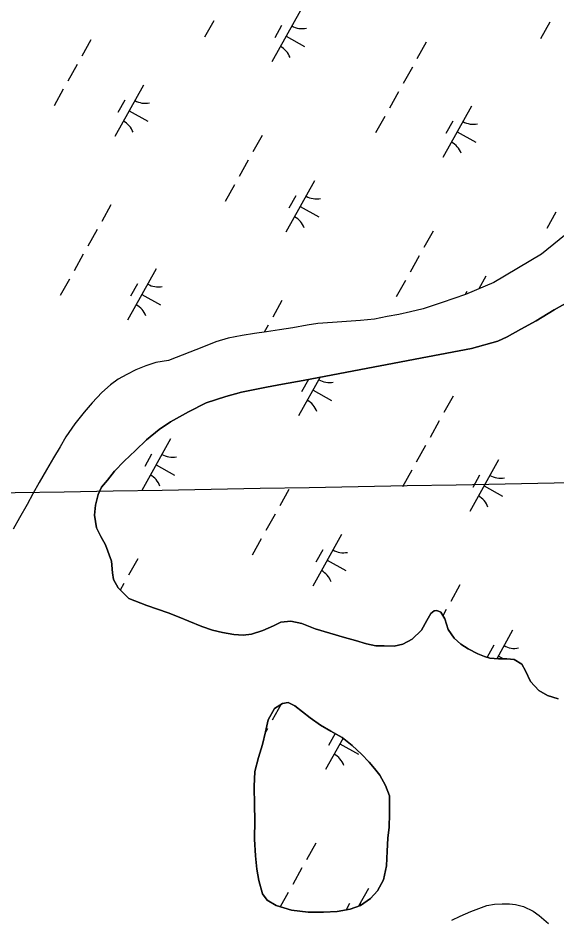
# Model space of a CAD drawing. Extents: x 3923531 to 3943530, y 207391 to 229799.
# Drawn here: x 3934973 to 3935430, y 211567 to 212331 of the extents above; entities that cross this region are included whole.
import ezdxf

# ---------------------------------------------------------------- set-up
doc = ezdxf.new("R2010")
doc.units = 0
for name, color, linetype in [('V-GRID-MAJR', 7, 'Continuous'), ('V-TOPO-SHOR', 7, 'Continuous'), ('V-WETL-SWMP', 7, 'Continuous')]:
    doc.layers.add(name, color=color, linetype=linetype)

msp = doc.modelspace()

# ---------------------------------------------------------------- linework, layer by layer
at = {"layer": 'V-GRID-MAJR'}
msp.add_spline([(3927752.53, 211800.17), (3930436.78, 211847.72), (3935760.83, 211942.59), (3936382.68, 211953.73)], degree=3, dxfattribs=at)
at = {"layer": 'V-TOPO-SHOR'}
for points in [[(3935451.78, 212158.81), (3935417.27, 212130.81), (3935376.84, 212106.8), (3935352.56, 212096.59), (3935332.84, 212089.68), (3935316.63, 212084.47), (3935305.98, 212081.82), (3935296.2, 212079.6), (3935286.14, 212077.82), (3935275.49, 212075.61), (3935263.54, 212074.43), (3935239.8, 212072.8), (3935227.27, 212072.06), (3935218.23, 212070.56), (3935206.27, 212068.22), (3935194.76, 212066.45), (3935183.68, 212064.83), (3935173.47, 212063.34), (3935163.27, 212061.85), (3935151.16, 212059.37), (3935140.79, 212056.28), (3935130.27, 212052.17), (3935100.74, 212040.56), (3935089.95, 212038.79), (3935081.34, 212036.12), (3935073, 212032.72), (3935065.39, 212028.73), (3935057.92, 212024.73), (3935051.32, 212019.86), (3935043.97, 212013.39), (3935035.73, 212004.75), (3935028.95, 211996.67), (3935021.12, 211986.71), (3935013.58, 211975.74), (3935008.54, 211967.35), (3935002.9, 211958.1), (3934997.11, 211947.83), (3934990.88, 211936.98), (3934985.54, 211927.44), (3934980.78, 211918.32), (3934974.25, 211907.04), (3934968.91, 211897.35)], [(3935442.08, 212091.58), (3935428.01, 212083.66), (3935412.63, 212074.25), (3935399.64, 212067.08), (3935387.95, 212060.65), (3935380.27, 212056.86), (3935357.82, 212050.76), (3935320.52, 212043.64), (3935240.2, 212028.38), (3935214.86, 212023.71), (3935197.4, 212020.46), (3935183.81, 212017.92), (3935162.57, 212013.74), (3935149.19, 212010.13), (3935132.67, 212004.71), (3935117.63, 211997.13), (3935102.37, 211988.58), (3935092.72, 211982.13), (3935082.08, 211973.21), (3935072.51, 211964.17), (3935062.94, 211955.02), (3935054.68, 211946.61), (3935048.78, 211939.15), (3935043.87, 211932.96), (3935040.79, 211926.97), (3935038.76, 211917.74), (3935037.7, 211909.25), (3935039.41, 211898.47), (3935043.2, 211891.33), (3935047.1, 211884.08), (3935052.22, 211870.36), (3935053.19, 211860.56), (3935053.88, 211854.74), (3935057.78, 211847.7), (3935066.94, 211838.57), (3935082.25, 211832.59), (3935100.26, 211826.58), (3935109.58, 211822.82), (3935117.83, 211819.39), (3935128.97, 211814.86), (3935138.08, 211811.85), (3935146.56, 211809.93), (3935156.01, 211808.11), (3935163.96, 211807.48), (3935171.18, 211808.37), (3935180.57, 211811.39), (3935189.66, 211815.59), (3935195.82, 211818.54), (3935204.33, 211819.41), (3935213.77, 211817.37), (3935225.02, 211812.94), (3935237.68, 211809.25), (3935250.12, 211805.67), (3935259.34, 211802.88), (3935268.67, 211800.09), (3935276.62, 211798.6), (3935283.61, 211798.42), (3935292.21, 211798.32), (3935299.44, 211799.86), (3935307.55, 211804.18), (3935315.28, 211811.73), (3935319.99, 211819.86), (3935323.4, 211826.06), (3935326.11, 211828.29), (3935328.37, 211828.48), (3935331.69, 211827.15), (3935335.07, 211821.31), (3935337.88, 211812.45), (3935343.18, 211804.97), (3935348.71, 211799.85), (3935354.91, 211795.91), (3935363.04, 211791.73), (3935368.72, 211789.41), (3935373.33, 211788.07), (3935380.75, 211787.45), (3935387.85, 211787.48), (3935393.87, 211786.98), (3935400.6, 211783.04), (3935403.66, 211777.3), (3935407.86, 211768.11), (3935414.88, 211760.61), (3935422.15, 211756.23), (3935431.26, 211753.44)], [(3935288.15, 211671.11), (3935284.8, 211679.97), (3935280.06, 211688.63), (3935275.49, 211694.49), (3935270.93, 211699.71), (3935264.33, 211706.45), (3935256.56, 211713.96), (3935248.02, 211720.72), (3935238.29, 211726.21), (3935229.53, 211731.26), (3935220.77, 211737.38), (3935214.27, 211742.5), (3935207.76, 211747.52), (3935202.09, 211750.38), (3935197.24, 211749.69), (3935190.63, 211745.24), (3935185.14, 211735.83), (3935182.88, 211725.53), (3935180.29, 211714.69), (3935177.04, 211703.65), (3935174.01, 211691.74), (3935173.33, 211679.15), (3935173.59, 211663.34), (3935173.77, 211650.53), (3935173.7, 211634.61), (3935174.51, 211620.4), (3935175.57, 211609.09), (3935177.29, 211599.5), (3935180.29, 211588.16), (3935184.32, 211582.64), (3935192.12, 211578.14), (3935204.88, 211574.23), (3935219.07, 211572.68), (3935232.19, 211572.64), (3935243.71, 211573.05), (3935254.71, 211575.08), (3935263.56, 211578.32), (3935272.02, 211584.25), (3935278.12, 211590.64), (3935283.17, 211600.05), (3935285.67, 211611.86), (3935286.34, 211624.22), (3935286.89, 211635.3), (3935287.96, 211644.65), (3935288.3, 211656.05), (3935288.15, 211671.11)], [(3935341.21, 211565.84), (3935348.24, 211569.21), (3935357.11, 211572.98), (3935370.83, 211578.11), (3935377.41, 211579.33), (3935383.86, 211579.58), (3935390, 211579.51), (3935395.04, 211578.92), (3935402.02, 211577.23), (3935410.16, 211573.48), (3935415.28, 211569.76), (3935423.06, 211563.01)]]:
    msp.add_lwpolyline(points, dxfattribs=at)
at = {"layer": 'V-WETL-SWMP'}
for p, q in [((3935212.65, 212337.53), (3935188.26, 212293.88)), ((3935138.98, 212328.77), (3935131.18, 212314.8)), ((3935196.64, 212324.71), (3935190.79, 212314.23)), ((3935424.18, 212327.52), (3935416.37, 212313.55)), ((3935200.45, 212315.71), (3935216.17, 212306.93)), ((3935034.77, 212312.58), (3935026.96, 212298.62)), ((3935319.31, 212310.5), (3935311.51, 212296.53)), ((3935023.06, 212291.63), (3935015.26, 212277.66)), ((3935307.61, 212289.55), (3935299.8, 212275.58)), ((3935011.36, 212270.68), (3935003.55, 212256.71)), ((3935079.45, 212274.22), (3935055.06, 212230.57)), ((3935295.9, 212268.6), (3935288.1, 212254.63)), ((3935063.44, 212261.39), (3935057.59, 212250.92)), ((3935357.86, 212256.41), (3935333.47, 212212.76)), ((3935067.25, 212252.39), (3935082.97, 212243.61)), ((3935284.2, 212247.64), (3935276.39, 212233.68)), ((3935341.86, 212243.58), (3935336.01, 212233.11)), ((3935179.98, 212231.46), (3935172.18, 212217.49)), ((3935345.67, 212234.58), (3935361.38, 212225.8)), ((3935168.28, 212210.51), (3935160.47, 212196.54)), ((3935224.66, 212193.09), (3935200.27, 212149.44)), ((3935156.57, 212189.56), (3935148.77, 212175.59)), ((3935208.66, 212180.27), (3935202.81, 212169.79)), ((3935051.7, 212172.54), (3935043.9, 212158.57)), ((3935212.47, 212171.27), (3935228.18, 212162.49)), ((3935429.41, 212166.52), (3935421.61, 212152.55)), ((3935040, 212151.59), (3935032.2, 212137.62)), ((3935325.2, 212150.34), (3935317.39, 212136.37)), ((3935028.29, 212130.64), (3935020.49, 212116.67)), ((3935313.49, 212129.38), (3935305.69, 212115.42)), ((3935090.25, 212118.45), (3935065.87, 212074.8)), ((3935016.59, 212109.68), (3935008.79, 212095.72)), ((3935301.79, 212108.43), (3935293.98, 212094.46)), ((3935369.87, 212111.97), (3935363.96, 212101.39)), ((3935074.25, 212105.62), (3935068.4, 212095.15)), ((3935078.06, 212096.62), (3935093.78, 212087.84)), ((3935353.87, 212099.15), (3935352.42, 212096.54)), ((3935196.92, 212091.42), (3935189.11, 212077.45)), ((3935428.01, 212083.66), (3935442.08, 212091.58)), ((3935412.63, 212074.25), (3935428.01, 212083.66)), ((3935185.21, 212070.46), (3935181.92, 212064.57)), ((3935399.64, 212067.08), (3935412.63, 212074.25)), ((3935387.95, 212060.65), (3935399.64, 212067.08)), ((3935357.82, 212050.76), (3935380.27, 212056.86)), ((3935380.27, 212056.86), (3935387.95, 212060.65)), ((3935320.52, 212043.64), (3935357.82, 212050.76)), ((3935240.2, 212028.38), (3935320.52, 212043.64)), ((3935197.4, 212020.46), (3935214.86, 212023.71)), ((3935229.36, 212026.38), (3935211.08, 211993.67)), ((3935219.47, 212024.5), (3935213.61, 212014.02)), ((3935214.86, 212023.71), (3935240.2, 212028.38)), ((3935162.57, 212013.74), (3935183.81, 212017.92)), ((3935183.81, 212017.92), (3935197.4, 212020.46)), ((3935223.28, 212015.5), (3935238.99, 212006.72)), ((3935132.67, 212004.71), (3935149.19, 212010.13)), ((3935149.19, 212010.13), (3935162.57, 212013.74)), ((3935342.13, 212010.29), (3935334.33, 211996.32)), ((3935117.63, 211997.13), (3935132.67, 212004.71)), ((3935102.37, 211988.59), (3935117.63, 211997.13)), ((3935092.72, 211982.13), (3935102.37, 211988.59)), ((3935330.43, 211989.34), (3935322.62, 211975.37)), ((3935082.08, 211973.21), (3935092.72, 211982.13)), ((3935072.51, 211964.17), (3935082.08, 211973.21)), ((3935102.27, 211974.01), (3935077.88, 211930.36)), ((3935062.94, 211955.02), (3935072.51, 211964.17)), ((3935318.72, 211968.39), (3935310.92, 211954.42)), ((3935054.68, 211946.61), (3935062.94, 211955.02)), ((3935086.27, 211961.19), (3935080.41, 211950.71)), ((3935380.68, 211956.2), (3935356.3, 211912.55)), ((3935090.07, 211952.18), (3935105.79, 211943.41)), ((3935307.02, 211947.43), (3935299.21, 211933.47)), ((3935043.87, 211932.96), (3935048.78, 211939.15)), ((3935048.78, 211939.15), (3935054.68, 211946.61)), ((3935364.68, 211943.37), (3935358.83, 211932.9)), ((3935040.79, 211926.97), (3935043.87, 211932.96)), ((3935368.49, 211934.37), (3935384.2, 211925.59)), ((3935038.76, 211917.74), (3935040.79, 211926.97)), ((3935202.8, 211931.25), (3935195, 211917.28)), ((3935037.7, 211909.25), (3935038.76, 211917.74)), ((3935039.41, 211898.47), (3935037.7, 211909.25)), ((3935191.1, 211910.3), (3935183.29, 211896.33)), ((3935043.2, 211891.33), (3935039.41, 211898.47)), ((3935047.1, 211884.08), (3935043.2, 211891.33)), ((3935179.39, 211889.35), (3935171.59, 211875.38)), ((3935247.48, 211892.89), (3935223.1, 211849.24)), ((3935052.22, 211870.36), (3935047.1, 211884.08)), ((3935231.48, 211880.06), (3935225.63, 211869.59)), ((3935053.19, 211860.56), (3935052.22, 211870.36)), ((3935074.53, 211872.33), (3935066.72, 211858.36)), ((3935235.29, 211871.06), (3935251, 211862.28)), ((3935053.88, 211854.74), (3935053.19, 211860.56)), ((3935057.78, 211847.7), (3935053.88, 211854.74)), ((3935066.93, 211838.57), (3935057.78, 211847.7)), ((3935062.82, 211851.38), (3935059.7, 211845.79)), ((3935348.02, 211850.13), (3935340.21, 211836.16)), ((3935082.25, 211832.59), (3935066.93, 211838.57)), ((3935100.26, 211826.58), (3935082.25, 211832.59)), ((3935109.58, 211822.82), (3935100.26, 211826.58)), ((3935323.4, 211826.06), (3935319.99, 211819.86)), ((3935326.11, 211828.29), (3935323.4, 211826.06)), ((3935328.37, 211828.48), (3935326.11, 211828.29)), ((3935331.69, 211827.15), (3935328.37, 211828.48)), ((3935335.07, 211821.31), (3935331.69, 211827.15)), ((3935336.31, 211829.18), (3935333.47, 211824.08)), ((3935117.83, 211819.39), (3935109.58, 211822.82)), ((3935128.97, 211814.86), (3935117.83, 211819.39)), ((3935195.82, 211818.53), (3935189.66, 211815.59)), ((3935204.33, 211819.41), (3935195.82, 211818.53)), ((3935213.77, 211817.37), (3935204.33, 211819.41)), ((3935225.02, 211812.94), (3935213.77, 211817.37)), ((3935319.99, 211819.86), (3935315.28, 211811.73)), ((3935337.88, 211812.45), (3935335.07, 211821.31)), ((3935138.08, 211811.85), (3935128.97, 211814.86)), ((3935146.56, 211809.93), (3935138.08, 211811.85)), ((3935156.01, 211808.11), (3935146.56, 211809.93)), ((3935180.57, 211811.39), (3935171.18, 211808.37)), ((3935189.66, 211815.59), (3935180.57, 211811.39)), ((3935237.68, 211809.25), (3935225.02, 211812.94)), ((3935250.12, 211805.67), (3935237.68, 211809.25)), ((3935315.28, 211811.73), (3935307.56, 211804.18)), ((3935343.18, 211804.97), (3935337.88, 211812.45)), ((3935392.69, 211811.76), (3935379.19, 211787.58)), ((3935163.96, 211807.48), (3935156.01, 211808.11)), ((3935171.18, 211808.37), (3935163.96, 211807.48)), ((3935259.34, 211802.88), (3935250.12, 211805.67)), ((3935268.67, 211800.09), (3935259.34, 211802.88)), ((3935307.56, 211804.18), (3935299.44, 211799.86)), ((3935348.71, 211799.85), (3935343.18, 211804.97)), ((3935276.62, 211798.6), (3935268.67, 211800.09)), ((3935283.61, 211798.42), (3935276.62, 211798.6)), ((3935292.21, 211798.32), (3935283.61, 211798.42)), ((3935299.44, 211799.86), (3935292.21, 211798.32)), ((3935354.91, 211795.91), (3935348.71, 211799.85)), ((3935363.04, 211791.73), (3935354.91, 211795.91)), ((3935376.69, 211798.94), (3935371, 211788.75)), ((3935368.72, 211789.41), (3935363.04, 211791.73)), ((3935373.33, 211788.07), (3935368.72, 211789.41)), ((3935380.75, 211787.45), (3935373.33, 211788.07)), ((3935380.5, 211789.94), (3935384.92, 211787.47)), ((3935387.85, 211787.48), (3935380.75, 211787.45)), ((3935393.87, 211786.98), (3935387.85, 211787.48)), ((3935400.6, 211783.04), (3935393.87, 211786.98)), ((3935403.66, 211777.3), (3935400.6, 211783.04)), ((3935407.86, 211768.11), (3935403.66, 211777.3)), ((3935414.88, 211760.61), (3935407.86, 211768.11)), ((3935422.15, 211756.23), (3935414.88, 211760.61)), ((3935431.26, 211753.43), (3935422.15, 211756.23)), ((3935196.12, 211748.94), (3935188.53, 211735.33)), ((3935184.62, 211728.35), (3935182.75, 211725)), ((3935248.79, 211720.11), (3935233.9, 211693.46)), ((3935242.15, 211724.04), (3935236.43, 211713.81)), ((3935246.1, 211715.29), (3935261.81, 211706.51)), ((3935225.62, 211631.04), (3935217.82, 211617.07)), ((3935213.92, 211610.09), (3935206.12, 211596.12)), ((3935202.21, 211589.14), (3935195.49, 211577.11)), ((3935270.3, 211592.68), (3935261.95, 211577.73)), ((3935254.3, 211579.85), (3935251.28, 211574.45)), ((3935348.24, 211569.21), (3935357.11, 211572.98)), ((3935357.11, 211572.98), (3935370.83, 211578.11)), ((3935370.83, 211578.11), (3935377.41, 211579.33)), ((3935377.41, 211579.33), (3935383.86, 211579.58)), ((3935383.86, 211579.58), (3935390, 211579.51)), ((3935390, 211579.51), (3935395.04, 211578.92)), ((3935395.04, 211578.92), (3935402.02, 211577.22)), ((3935402.02, 211577.22), (3935410.16, 211573.48)), ((3935410.16, 211573.48), (3935415.28, 211569.76)), ((3935341.21, 211565.84), (3935348.24, 211569.21)), ((3935415.28, 211569.76), (3935423.06, 211563.01))]:
    msp.add_line(p, q, dxfattribs=at)
msp.add_lwpolyline([(3935451.78, 212158.81), (3935417.27, 212130.81), (3935376.84, 212106.8), (3935352.56, 212096.59), (3935332.84, 212089.68), (3935316.63, 212084.47), (3935305.98, 212081.82), (3935296.2, 212079.6), (3935286.14, 212077.82), (3935275.49, 212075.61), (3935263.54, 212074.43), (3935239.8, 212072.8), (3935227.27, 212072.06), (3935218.23, 212070.56), (3935206.27, 212068.22), (3935194.76, 212066.46), (3935183.68, 212064.83), (3935173.47, 212063.34), (3935163.27, 212061.85), (3935151.16, 212059.37), (3935140.79, 212056.28), (3935130.27, 212052.17), (3935100.74, 212040.56), (3935089.95, 212038.79), (3935081.34, 212036.12), (3935073, 212032.72), (3935065.39, 212028.73), (3935057.92, 212024.73), (3935051.32, 212019.86), (3935043.97, 212013.39), (3935035.73, 212004.75), (3935028.94, 211996.67), (3935021.12, 211986.72), (3935013.58, 211975.74), (3935008.54, 211967.35), (3935002.9, 211958.1), (3934997.12, 211947.83), (3934990.88, 211936.98), (3934985.54, 211927.43), (3934980.78, 211918.32), (3934974.25, 211907.04), (3934968.91, 211897.35)], dxfattribs=at)
msp.add_lwpolyline([(3935288.15, 211671.11), (3935288.3, 211656.05), (3935287.96, 211644.65), (3935286.89, 211635.3), (3935286.34, 211624.22), (3935285.67, 211611.86), (3935283.17, 211600.05), (3935278.12, 211590.64), (3935272.02, 211584.25), (3935263.56, 211578.32), (3935254.71, 211575.08), (3935243.71, 211573.05), (3935232.19, 211572.64), (3935219.07, 211572.68), (3935204.88, 211574.23), (3935192.12, 211578.14), (3935184.32, 211582.63), (3935180.29, 211588.17), (3935177.3, 211599.49), (3935175.57, 211609.09), (3935174.51, 211620.4), (3935173.7, 211634.61), (3935173.77, 211650.53), (3935173.59, 211663.34), (3935173.33, 211679.15), (3935174.01, 211691.74), (3935177.04, 211703.64), (3935180.29, 211714.69), (3935182.88, 211725.53), (3935185.14, 211735.83), (3935190.63, 211745.24), (3935197.24, 211749.68), (3935202.09, 211750.39), (3935207.76, 211747.52), (3935214.27, 211742.5), (3935220.77, 211737.38), (3935229.53, 211731.26), (3935238.29, 211726.21), (3935248.02, 211720.72), (3935256.56, 211713.96), (3935264.33, 211706.45), (3935270.93, 211699.71), (3935275.49, 211694.49), (3935280.06, 211688.63), (3935284.8, 211679.97)], close=True, dxfattribs=at)
for centre, start, end in [((3935214.13, 212339.7), 240.03808, 281.58174), ((3935187.19, 212291.48), 20.03808, 61.58174), ((3935080.93, 212276.39), 240.03808, 281.58174), ((3935053.99, 212228.16), 20.03808, 61.58174), ((3935359.35, 212258.58), 240.03808, 281.58174), ((3935332.4, 212210.35), 20.03808, 61.58174), ((3935226.15, 212195.27), 240.03808, 281.58174), ((3935199.2, 212147.04), 20.03808, 61.58174), ((3935091.74, 212120.62), 240.03808, 281.58174), ((3935064.8, 212072.39), 20.03808, 61.58174), ((3935236.95, 212039.5), 240.03808, 281.58174), ((3935210.01, 211991.27), 20.03808, 61.58174), ((3935103.75, 211976.18), 240.03808, 281.58174), ((3935076.81, 211927.96), 20.03808, 61.58174), ((3935382.17, 211958.37), 240.03808, 281.58174), ((3935355.22, 211910.14), 20.03808, 61.58174), ((3935248.97, 211895.06), 240.03808, 281.58174), ((3935222.02, 211846.83), 20.03808, 61.58174), ((3935394.18, 211813.93), 240.03808, 281.58174), ((3935232.83, 211691.06), 20.03808, 61.58174), ((3935271.79, 211594.85), 240.03808, 245.04381)]:
    msp.add_arc(centre, 17.62, start, end, dxfattribs=at)

doc.saveas('drawing.dxf')
